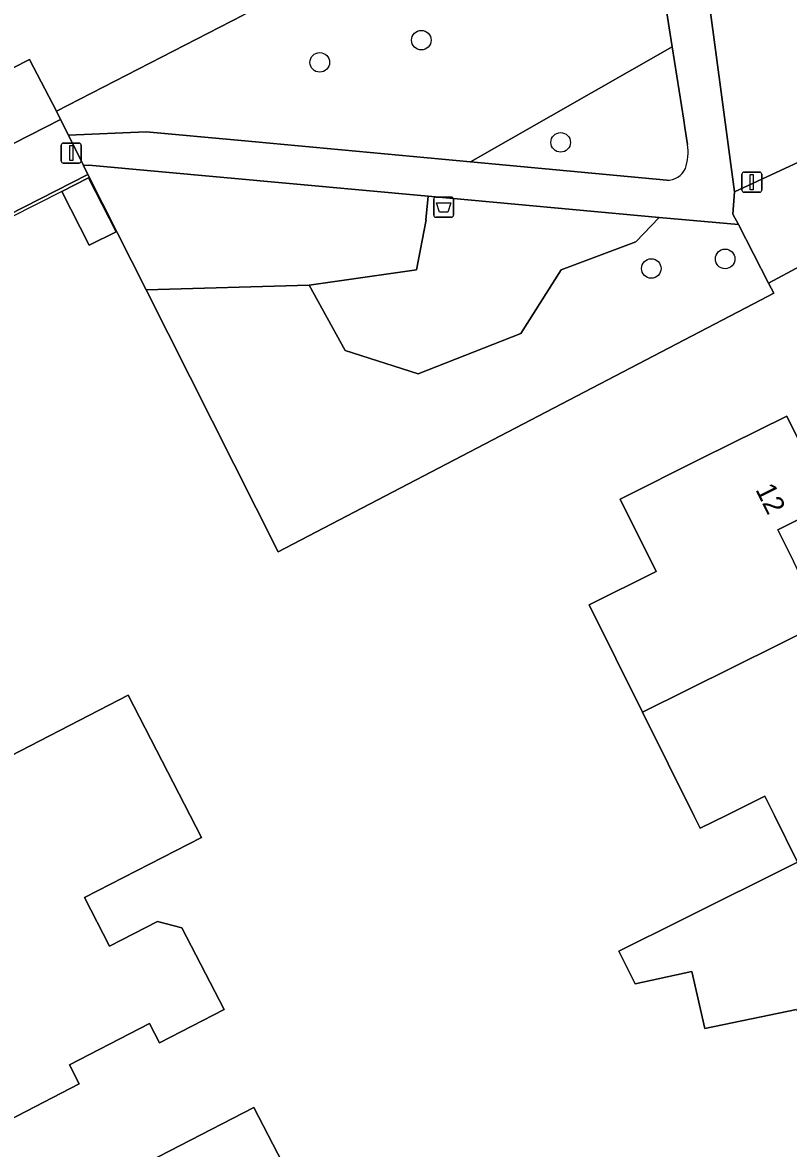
# Model space of a CAD drawing. Extents: x 162722 to 165104, y 384719 to 386284.
# Drawn here: x 163701.3 to 163739.6, y 384983.4 to 385039.6 of the extents above; entities that cross this region are included whole.
import ezdxf

# ---------------------------------------------------------------- set-up
doc = ezdxf.new("R2010")
doc.units = 0
for name, color, linetype in [('IMGEO_Afvalbak', 7, 'Continuous'), ('IMGEO_Boom', 7, 'Continuous'), ('IMGEO_Erf', 7, 'Continuous'), ('IMGEO_Groenvoorziening', 7, 'Continuous'), ('IMGEO_Lichtmast', 7, 'Continuous'), ('IMGEO_Muur', 7, 'Continuous'), ('IMGEO_Pand', 7, 'Continuous'), ('IMGEO_Pand_nummerreeks', 7, 'Continuous'), ('IMGEO_Rijbaan_lokaal_open', 7, 'Continuous'), ('IMGEO_Voetpad_open', 7, 'Continuous')]:
    doc.layers.add(name, color=color, linetype=linetype)

msp = doc.modelspace()

# ---------------------------------------------------------------- linework, layer by layer
at = {"layer": 'IMGEO_Afvalbak'}
for p, q in [((163721.847, 385029.95), (163721.847, 385030.75)), ((163721.847, 385030.75), (163721.847, 385029.95)), ((163721.947, 385030.85), (163722.737, 385030.85)), ((163722.737, 385030.85), (163721.947, 385030.85)), ((163722.837, 385030.75), (163722.837, 385029.95)), ((163722.837, 385029.95), (163722.837, 385030.75)), ((163722.737, 385029.85), (163721.947, 385029.85)), ((163721.947, 385029.85), (163722.737, 385029.85))]:
    msp.add_line(p, q, dxfattribs=at)
msp.add_lwpolyline([(163721.99, 385030.564), (163722.694, 385030.564), (163722.545, 385030.094), (163722.139, 385030.094), (163721.99, 385030.564)], dxfattribs=at)
for centre, start, end in [((163721.947, 385030.75), 90, 180), ((163721.947, 385030.75), 90, 180), ((163722.737, 385030.75), 0, 90), ((163722.737, 385030.75), 360, 90), ((163721.947, 385029.95), 180, 270), ((163721.947, 385029.95), 180, 270), ((163722.737, 385029.95), 270, 0), ((163722.737, 385029.95), 270, 0)]:
    msp.add_arc(centre, 0.1, start, end, dxfattribs=at)
at = {"layer": 'IMGEO_Boom'}
for centre in [(163721.229, 385038.685), (163716.159, 385037.575), (163728.184, 385033.584), (163736.396, 385027.77), (163732.709, 385027.289)]:
    msp.add_circle(centre, 0.489, dxfattribs=at)
at = {"layer": 'IMGEO_Erf'}
for points in [[(163664.399, 385041.02), (163665.473, 385038.453), (163667.297, 385034.426), (163668.944, 385031.03), (163669.582, 385029.795), (163671.116, 385026.568), (163672.955, 385023.086), (163701.659, 385037.727), (163703.015, 385035.139), (163712.333, 385039.928)], [(163757.669, 384995.182), (163755.228, 385000), (163754.144, 385002.139), (163753.91, 385002.58), (163753.157, 385003.995), (163752.338, 385003.569), (163740.176, 385027.426), (163738.567, 385026.557), (163738.822, 385026.058), (163738.155, 385025.71), (163714.087, 385013.147), (163707.49, 385026.219), (163704.586, 385031.975), (163675.935, 385017.371), (163676.458, 385016.283), (163679.164, 385010.981), (163682.06, 385005.355), (163684.816, 385000), (163686.673, 384996.393), (163688.473, 384992.888), (163695.133, 384979.723), (163697.839, 384974.289), (163705.48, 384959.251), (163707.512, 384955.385)], [(163739.961, 384990.306), (163735.388, 384989.361), (163734.734, 384992.209), (163731.909, 384991.592), (163731.095, 384993.229), (163734.168, 384994.756), (163740.014, 384997.662), (163738.852, 385000), (163738.374, 385000.96), (163736.444, 385000), (163735.148, 384999.356), (163734.828, 385000), (163732.271, 385005.142), (163729.604, 385010.506), (163732.948, 385012.168), (163731.149, 385015.787), (163735.204, 385017.803), (163739.47, 385019.924), (163741.647, 385015.547), (163739.025, 385014.244), (163739.801, 385012.683)]]:
    msp.add_lwpolyline(points, dxfattribs=at)
for points in [[(163703.275, 385031.14), (163704.62, 385031.822), (163705.986, 385029.128), (163704.64, 385028.446)], [(163704.42, 384995.895), (163705.664, 384993.477), (163708.058, 384994.708), (163709.28, 384994.388), (163711.379, 384990.308), (163708.151, 384988.647), (163707.652, 384989.614), (163703.656, 384987.558), (163704.151, 384986.598), (163700.612, 384984.777), (163700.117, 384985.737), (163699.227, 384985.279), (163695.418, 384992.682), (163696.113, 384993.039), (163695.202, 384994.809), (163694.508, 384994.452), (163692.344, 384998.657), (163694.955, 385000), (163696.797, 385000.947), (163706.599, 385005.991), (163709.682, 385000), (163710.25, 384998.894)], [(163717.064, 384970.82), (163712.943, 384968.69), (163713.412, 384967.784), (163710.036, 384966.039), (163709.567, 384966.945), (163708.838, 384966.568), (163703.306, 384977.267), (163706.282, 384978.806), (163704.968, 384981.348), (163712.859, 384985.428), (163714.756, 384981.76), (163715.26, 384982.021), (163717.987, 384976.746), (163714.841, 384975.12)]]:
    msp.add_lwpolyline(points, close=True, dxfattribs=at)
at = {"layer": 'IMGEO_Groenvoorziening'}
for points in [[(163736.866, 385031.109), (163743.285, 385034.094), (163738.045, 385044.879), (163734.778, 385051.385), (163732.602, 385050.277), (163733.716, 385048.241), (163734.441, 385046.451), (163734.975, 385044.596), (163735.313, 385042.695)], [(163733.034, 385042.907), (163732.409, 385046.872), (163731.143, 385049.533), (163730.314, 385049.111), (163729.453, 385048.668), (163720.191, 385043.905), (163715.73, 385041.647), (163712.333, 385039.928), (163703.015, 385035.139), (163703.221, 385034.728), (163703.613, 385033.936), (163707.487, 385034.117), (163712.242, 385033.674), (163723.683, 385032.609), (163733.752, 385038.348)], [(163674.583, 385020.123), (163703.221, 385034.728), (163703.015, 385035.139), (163701.659, 385037.727), (163672.955, 385023.086), (163673.158, 385022.701)], [(163721.576, 385030.897), (163704.628, 385032.449), (163704.363, 385032.424), (163704.586, 385031.975), (163707.49, 385026.219), (163715.637, 385026.452), (163720.994, 385027.228), (163721.476, 385029.719), (163721.45, 385029.722)], [(163731.94, 385028.626), (163733.096, 385029.842), (163721.576, 385030.897), (163721.45, 385029.722), (163721.476, 385029.719), (163720.994, 385027.228), (163715.637, 385026.452), (163717.423, 385023.192), (163721.071, 385022.027), (163726.195, 385024.046), (163728.214, 385027.228)], [(163737.06, 385029.479), (163733.096, 385029.842), (163731.94, 385028.626), (163728.214, 385027.228), (163726.195, 385024.046), (163721.071, 385022.027), (163717.423, 385023.192), (163715.637, 385026.452), (163707.49, 385026.219), (163714.087, 385013.147), (163738.155, 385025.71), (163738.822, 385026.058), (163738.567, 385026.557)]]:
    msp.add_lwpolyline(points, close=True, dxfattribs=at)
for points in [[(163734.329, 385034.689), (163733.752, 385038.348), (163723.683, 385032.609), (163733.478, 385031.697)], [(163734.525, 385033.481), (163734.386, 385034.331), (163734.329, 385034.689)]]:
    msp.add_lwpolyline(points, dxfattribs=at)
for centre, radius, start, end in [((163731.739, 385033.129), 2.808, 342.2812, 7.2101), ((163733.508, 385032.697), 1, 268.3069, 334.9969)]:
    msp.add_arc(centre, radius, start, end, dxfattribs=at)
at = {"layer": 'IMGEO_Lichtmast'}
for p, q in [((163703.252, 385032.648), (163703.252, 385033.448)), ((163703.252, 385033.448), (163703.252, 385032.648)), ((163703.352, 385033.548), (163704.142, 385033.548)), ((163704.142, 385033.548), (163703.352, 385033.548)), ((163704.242, 385033.448), (163704.242, 385032.648)), ((163704.242, 385032.648), (163704.242, 385033.448)), ((163704.142, 385032.548), (163703.352, 385032.548)), ((163703.352, 385032.548), (163704.142, 385032.548)), ((163737.23, 385031.198), (163737.23, 385031.998)), ((163737.23, 385031.998), (163737.23, 385031.198)), ((163737.33, 385032.098), (163738.12, 385032.098)), ((163738.12, 385032.098), (163737.33, 385032.098)), ((163738.22, 385031.998), (163738.22, 385031.198)), ((163738.22, 385031.198), (163738.22, 385031.998)), ((163738.12, 385031.098), (163737.33, 385031.098)), ((163737.33, 385031.098), (163738.12, 385031.098))]:
    msp.add_line(p, q, dxfattribs=at)
for points in [[(163703.672, 385033.423), (163703.822, 385033.423), (163703.822, 385032.673), (163703.672, 385032.673), (163703.672, 385033.423)], [(163737.65, 385031.973), (163737.8, 385031.973), (163737.8, 385031.223), (163737.65, 385031.223), (163737.65, 385031.973)]]:
    msp.add_lwpolyline(points, dxfattribs=at)
for centre, start, end in [((163703.352, 385033.448), 90, 180), ((163703.352, 385033.448), 90, 180), ((163704.142, 385033.448), 0, 90), ((163704.142, 385033.448), 360, 90), ((163703.352, 385032.648), 180, 270), ((163703.352, 385032.648), 180, 270), ((163704.142, 385032.648), 270, 0), ((163704.142, 385032.648), 270, 0), ((163737.33, 385031.998), 90, 180), ((163737.33, 385031.998), 90, 180), ((163738.12, 385031.998), 0, 90), ((163738.12, 385031.998), 360, 90), ((163737.33, 385031.198), 180, 270), ((163737.33, 385031.198), 180, 270), ((163738.12, 385031.198), 270, 0), ((163738.12, 385031.198), 270, 0)]:
    msp.add_arc(centre, 0.1, start, end, dxfattribs=at)
at = {"layer": 'IMGEO_Muur'}
msp.add_lwpolyline([(163703.275, 385031.14), (163696.86, 385027.888), (163697.828, 385025.98)], dxfattribs=at)
at = {"layer": 'IMGEO_Pand'}
for points in [[(163703.275, 385031.14), (163704.64, 385028.446), (163705.986, 385029.128), (163704.62, 385031.822)], [(163735.204, 385017.803), (163731.149, 385015.787), (163732.948, 385012.168), (163729.604, 385010.506), (163732.271, 385005.142), (163741.316, 385009.636), (163740.111, 385012.059), (163739.801, 385012.683), (163739.025, 385014.244), (163741.647, 385015.547), (163739.47, 385019.924)], [(163741.316, 385009.636), (163732.271, 385005.142), (163734.828, 385000), (163735.148, 384999.356), (163736.444, 385000), (163738.374, 385000.96), (163738.852, 385000), (163740.014, 384997.662), (163740.074, 384997.693), (163743.289, 384999.383), (163744.53, 385000), (163748.517, 385001.983), (163746.376, 385006.29), (163743.653, 385004.936), (163742.832, 385006.587), (163742.577, 385007.101)], [(163699.227, 384985.279), (163700.117, 384985.737), (163700.612, 384984.777), (163704.151, 384986.598), (163703.656, 384987.558), (163707.652, 384989.614), (163708.151, 384988.647), (163711.379, 384990.308), (163709.28, 384994.388), (163708.058, 384994.708), (163705.664, 384993.477), (163704.42, 384995.895), (163710.25, 384998.894), (163709.682, 385000), (163706.599, 385005.991), (163696.797, 385000.947), (163694.955, 385000), (163692.344, 384998.657), (163694.508, 384994.452), (163695.202, 384994.809), (163696.113, 384993.039), (163695.418, 384992.682)], [(163747.8, 384997.561), (163744.91, 384996.124), (163741.658, 384994.507), (163740.074, 384997.693), (163740.014, 384997.662), (163734.168, 384994.756), (163731.095, 384993.229), (163731.909, 384991.592), (163734.734, 384992.209), (163735.388, 384989.361), (163739.961, 384990.306), (163740.024, 384990.18), (163741.448, 384987.316), (163750.625, 384991.88)], [(163710.036, 384966.039), (163713.412, 384967.784), (163712.943, 384968.69), (163717.064, 384970.82), (163714.841, 384975.12), (163717.987, 384976.746), (163715.26, 384982.021), (163714.756, 384981.76), (163712.859, 384985.428), (163704.968, 384981.348), (163706.282, 384978.806), (163703.306, 384977.267), (163708.838, 384966.568), (163709.567, 384966.945)]]:
    msp.add_lwpolyline(points, close=True, dxfattribs=at)
at = {"layer": 'IMGEO_Rijbaan_lokaal_open'}
msp.add_lwpolyline([(163743.285, 385034.094), (163736.866, 385031.109), (163736.787, 385030.008), (163737.06, 385029.479), (163738.567, 385026.557), (163740.176, 385027.426), (163752.338, 385003.569), (163753.157, 385003.995), (163757.459, 385006.177)], close=True, dxfattribs=at)
at = {"layer": 'IMGEO_Voetpad_open'}
for points in [[(163712.242, 385033.674), (163707.487, 385034.117), (163703.613, 385033.936), (163704.363, 385032.424), (163704.628, 385032.449), (163721.576, 385030.897), (163733.096, 385029.842), (163737.06, 385029.479), (163736.787, 385030.008), (163736.866, 385031.109), (163735.313, 385042.695), (163734.975, 385044.596), (163734.441, 385046.451), (163733.716, 385048.241), (163732.602, 385050.277), (163731.143, 385049.533), (163732.409, 385046.872), (163733.034, 385042.907), (163733.752, 385038.348), (163734.329, 385034.689), (163734.386, 385034.331), (163734.525, 385033.481)], [(163733.478, 385031.697), (163723.683, 385032.609), (163712.242, 385033.674)]]:
    msp.add_lwpolyline(points, dxfattribs=at)
msp.add_lwpolyline([(163704.586, 385031.975), (163704.363, 385032.424), (163703.613, 385033.936), (163703.221, 385034.728), (163674.583, 385020.123), (163675.935, 385017.371)], close=True, dxfattribs=at)
for centre, radius, start, end in [((163731.739, 385033.129), 2.808, 342.2812, 7.2101), ((163733.508, 385032.697), 1, 268.3069, 334.9969)]:
    msp.add_arc(centre, radius, start, end, dxfattribs=at)

# ---------------------------------------------------------------- texts
at = {"layer": 'IMGEO_Pand_nummerreeks'}
msp.add_text('12', height=1, rotation=296.4418, dxfattribs=at).set_placement((163737.892, 385016.261))

doc.saveas('drawing.dxf')
